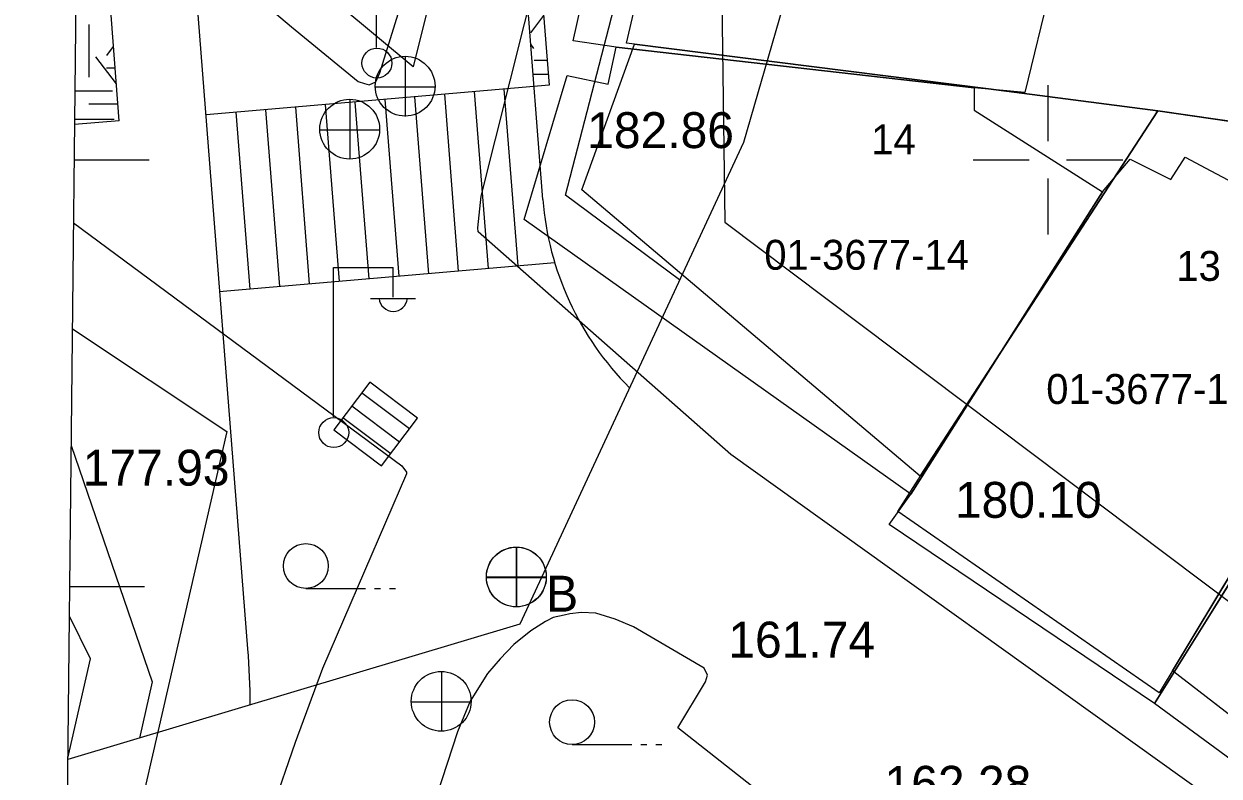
# Model space of a CAD drawing. Extents: x 419677 to 421689, y 4450851 to 4452923.
# Drawn here: x 420165.77 to 420205.72, y 4451679.4 to 4451704.55 of the extents above; entities that cross this region are included whole.
import ezdxf

# ---------------------------------------------------------------- set-up
doc = ezdxf.new("R2010")
doc.units = 0
for name, color, linetype in [('AA_HH', 7, 'Continuous'), ('Level 10', 7, 'Continuous'), ('Level 29', 7, 'Continuous'), ('Level 41', 7, 'Continuous'), ('Level 62', 7, 'Continuous'), ('Level 9', 7, 'Continuous'), ('MULKIYET SINIRI', 7, 'Continuous'), ('PARSEL KODU', 7, 'Continuous'), ('PARSEL NUMARASI', 7, 'Continuous')]:
    doc.layers.add(name, color=color, linetype=linetype)

msp = doc.modelspace()

# ---------------------------------------------------------------- linework, layer by layer
at = {"layer": 'AA_HH'}
for p, q in [((420177.558, 4451703.761), (420177.558, 4451708.761)), ((420178.526, 4451701.456), (420178.526, 4451703.456)), ((420200, 4451702.5), (420200, 4451700.625)), ((420177.506, 4451702.446), (420179.506, 4451702.446)), ((420176.676, 4451700.019), (420176.676, 4451702.019)), ((420175.656, 4451701.009), (420177.656, 4451701.009)), ((420167.452, 4451700), (420169.952, 4451700)), ((420197.5, 4451700), (420199.375, 4451700)), ((420200, 4451700), (420200, 4451700)), ((420200.625, 4451700), (420202.5, 4451700)), ((420200, 4451699.375), (420200, 4451697.5)), ((420176.116, 4451691.406), (420176.116, 4451696.406)), ((420176.116, 4451696.406), (420178.116, 4451696.406)), ((420178.116, 4451695.406), (420178.116, 4451696.406)), ((420177.356, 4451695.366), (420178.856, 4451695.366)), ((420177.331, 4451692.57), (420176.128, 4451690.973)), ((420177.331, 4451692.57), (420176.128, 4451690.973)), ((420178.929, 4451691.367), (420177.331, 4451692.57)), ((420178.929, 4451691.367), (420177.331, 4451692.57)), ((420178.656, 4451691.006), (420177.059, 4451692.209)), ((420178.327, 4451690.568), (420176.73, 4451691.772)), ((420178.029, 4451690.173), (420176.431, 4451691.376)), ((420177.725, 4451689.77), (420178.929, 4451691.367)), ((420177.725, 4451689.77), (420178.929, 4451691.367)), ((420176.128, 4451690.973), (420177.725, 4451689.77)), ((420176.128, 4451690.973), (420177.725, 4451689.77)), ((420182.227, 4451687.058), (420182.227, 4451685.058)), ((420182.247, 4451685.048), (420182.247, 4451687.048)), ((420167.301, 4451685.734), (420169.801, 4451685.734)), ((420181.227, 4451686.058), (420183.227, 4451686.058)), ((420181.227, 4451686.038), (420183.227, 4451686.038)), ((420175.192, 4451685.673), (420177.192, 4451685.673)), ((420177.492, 4451685.673), (420177.692, 4451685.673)), ((420177.992, 4451685.673), (420178.192, 4451685.673)), ((420179.734, 4451680.891), (420179.734, 4451682.891)), ((420178.714, 4451681.881), (420180.714, 4451681.881)), ((420184.092, 4451680.453), (420186.092, 4451680.453)), ((420186.392, 4451680.453), (420186.592, 4451680.453)), ((420186.892, 4451680.453), (420187.092, 4451680.453))]:
    msp.add_line(p, q, dxfattribs=at)
for points in [[(420173.096, 4452234.536), (420705.284, 4452228.915), (420698.004, 4451534.891), (420165.768, 4451540.511)], [(420186.772, 4451715.759), (420201.803, 4451712.828), (420199.227, 4451702.251), (420197.536, 4451702.408), (420185.563, 4451703.769), (420184.128, 4451703.977)], [(420201.83, 4451698.93), (420195.413, 4451688.829), (420182.488, 4451698.005), (420183.934, 4451702.821), (420185.304, 4451702.537), (420185.563, 4451703.769), (420197.536, 4451702.408), (420197.53, 4451701.66)]]:
    msp.add_lwpolyline(points, close=True, dxfattribs=at)
for points in [[(420205.231, 4451678.808), (420189.403, 4451690.152), (420180.955, 4451697.594), (420180.94, 4451697.734), (420181.056, 4451698.786), (420189.258, 4451731.419), (420195.869, 4451753.74), (420195.954, 4451753.896), (420205.986, 4451750.432)], [(420167.563, 4451710.502), (420174.714, 4451704.452), (420176.942, 4451702.622), (420177.154, 4451702.552), (420177.307, 4451702.513), (420177.531, 4451702.61), (420177.67, 4451702.914), (420179.044, 4451707.373), (420181.01, 4451714.089), (420183.706, 4451723.343), (420185.677, 4451731.936)], [(420205.292, 4451684.595), (420203.567, 4451681.829), (420194.689, 4451687.81), (420195.413, 4451688.829), (420201.83, 4451698.93), (420202.754, 4451700.021), (420204.11, 4451699.344), (420204.589, 4451700.095), (420205.451, 4451699.638)], [(420205.451, 4451699.638), (420207.724, 4451698.43), (420208.177, 4451699.005), (420211.612, 4451696.897), (420210.095, 4451695.196), (420211.324, 4451694.267), (420205.292, 4451684.595)], [(420167.43, 4451697.892), (420178.405, 4451689.767), (420178.555, 4451689.564), (420178.553, 4451689.508), (420175.752, 4451682.991), (420174.833, 4451680.524)], [(420167.392, 4451694.355), (420172.554, 4451690.923), (420168.802, 4451674.621), (420167.187, 4451674.891)], [(420205.292, 4451684.595), (420206.464, 4451686.474), (420211.324, 4451694.267), (420211.324, 4451694.267), (420215.058, 4451691.823), (420214.326, 4451690.662), (420217.149, 4451688.804), (420216.575, 4451687.119), (420214.36, 4451683.883), (420209.81, 4451677.234), (420205.25, 4451680.59)], [(420205.292, 4451684.595), (420206.464, 4451686.474), (420207.488, 4451685.766), (420208.811, 4451687.421), (420214.36, 4451683.883), (420209.81, 4451677.234), (420205.25, 4451680.59)], [(420190.672, 4451678.615), (420187.634, 4451681.016), (420188.559, 4451682.552), (420188.619, 4451682.769), (420188.508, 4451683.008), (420186.148, 4451684.387), (420185.538, 4451684.647), (420184.888, 4451684.848), (420184.403, 4451684.869), (420184.023, 4451684.821), (420183.834, 4451684.777), (420183.457, 4451684.705), (420183.209, 4451684.566), (420182.71, 4451684.256), (420182.148, 4451683.794), (420181.689, 4451683.318), (420181.271, 4451682.826), (420180.686, 4451681.907), (420180.263, 4451680.878), (420179.227, 4451677.705), (420176.598, 4451666.97), (420175.251, 4451660.215)], [(420205.25, 4451680.59), (420203.567, 4451681.829), (420205.292, 4451684.595)], [(420205.25, 4451680.59), (420203.567, 4451681.829), (420205.292, 4451684.595)], [(420174.833, 4451680.524), (420174.07, 4451678.292), (420169.844, 4451660.394), (420167.039, 4451650.083)]]:
    msp.add_lwpolyline(points, dxfattribs=at)
for centre, radius in [((420177.569, 4451703.237), 0.5), ((420178.511, 4451702.464), 1), ((420176.66, 4451701.027), 1), ((420176.126, 4451690.882), 0.5), ((420175.192, 4451686.423), 0.75), ((420182.227, 4451686.058), 1), ((420182.232, 4451686.056), 1), ((420179.719, 4451681.899), 1), ((420184.092, 4451681.203), 0.75)]:
    msp.add_circle(centre, radius, dxfattribs=at)
msp.add_arc((420178.116, 4451695.41), 0.474, 184.8384, 355.1464, dxfattribs=at)
at = {"layer": 'Level 10'}
for points in [[(420197.813, 4451779.608), (420178.779, 4451703.108), (420167.583, 4451712.437)], [(420200.153, 4451751.092), (420189.023, 4451711.149), (420189.201, 4451697.919), (420208.558, 4451683.355)], [(420167.241, 4451680.004), (420167.999, 4451683.324), (420167.291, 4451684.745)]]:
    msp.add_lwpolyline(points, dxfattribs=at)
at = {"layer": 'Level 29'}
for points in [[(420187.687, 4451695.992), (420183.878, 4451698.822), (420197.587, 4451751.813)], [(420167.351, 4451690.455), (420170.056, 4451682.555), (420169.631, 4451680.672)]]:
    msp.add_lwpolyline(points, dxfattribs=at)
at = {"layer": 'Level 41'}
for p, q in [((420167.936, 4451704.527), (420167.936, 4451702.76)), ((420182.711, 4451704.25), (420183.146, 4451704.823)), ((420168.538, 4451703.489), (420168.764, 4451703.787)), ((420182.818, 4451703.724), (420182.71, 4451703.867)), ((420168.858, 4451702.541), (420168.174, 4451703.442)), ((420182.821, 4451703.331), (420183.263, 4451703.331)), ((420168.533, 4451703.083), (420168.817, 4451703.083)), ((420182.788, 4451702.861), (420183.299, 4451702.861)), ((420167.476, 4451702.311), (420168.731, 4451702.311)), ((420167.936, 4451701.876), (420168.908, 4451701.876)), ((420167.466, 4451701.365), (420168.784, 4451701.365))]:
    msp.add_line(p, q, dxfattribs=at)
at = {"layer": 'Level 62'}
for p, q in [((420173.257, 4451683.65), (420170.259, 4451722.008)), ((420183.115, 4451698.675), (420181.35, 4451721.264)), ((420182.409, 4451714.222), (420183.328, 4451702.497)), ((420182.409, 4451714.222), (420183.328, 4451702.497)), ((420182.409, 4451714.222), (420183.328, 4451702.497)), ((420168.951, 4451701.304), (420168.22, 4451711.033)), ((420183.328, 4451702.497), (420171.856, 4451701.503)), ((420183.328, 4451702.497), (420171.856, 4451701.503)), ((420183.328, 4451702.497), (420171.856, 4451701.503)), ((420179.304, 4451696.196), (420178.838, 4451702.108)), ((420179.304, 4451696.196), (420178.838, 4451702.108)), ((420179.304, 4451696.196), (420178.838, 4451702.108)), ((420180.3, 4451696.283), (420179.835, 4451702.194)), ((420180.3, 4451696.283), (420179.835, 4451702.194)), ((420180.3, 4451696.283), (420179.835, 4451702.194)), ((420181.297, 4451696.369), (420180.831, 4451702.281)), ((420181.297, 4451696.369), (420180.831, 4451702.281)), ((420181.297, 4451696.369), (420180.831, 4451702.281)), ((420182.293, 4451696.455), (420181.827, 4451702.367)), ((420182.293, 4451696.455), (420181.827, 4451702.367)), ((420182.293, 4451696.455), (420181.827, 4451702.367)), ((420175.318, 4451695.851), (420174.853, 4451701.763)), ((420175.318, 4451695.851), (420174.853, 4451701.763)), ((420175.318, 4451695.851), (420174.853, 4451701.763)), ((420176.315, 4451695.937), (420175.849, 4451701.849)), ((420176.315, 4451695.937), (420175.849, 4451701.849)), ((420176.315, 4451695.937), (420175.849, 4451701.849)), ((420177.311, 4451696.023), (420176.846, 4451701.935)), ((420177.311, 4451696.023), (420176.846, 4451701.935)), ((420177.311, 4451696.023), (420176.846, 4451701.935)), ((420178.308, 4451696.11), (420177.842, 4451702.022)), ((420178.308, 4451696.11), (420177.842, 4451702.022)), ((420178.308, 4451696.11), (420177.842, 4451702.022)), ((420173.327, 4451695.678), (420172.861, 4451701.59)), ((420173.327, 4451695.678), (420172.861, 4451701.59)), ((420173.327, 4451695.678), (420172.861, 4451701.59)), ((420174.322, 4451695.764), (420173.856, 4451701.676)), ((420174.322, 4451695.764), (420173.856, 4451701.676)), ((420174.322, 4451695.764), (420173.856, 4451701.676)), ((420183.513, 4451696.561), (420172.298, 4451695.589)), ((420183.513, 4451696.561), (420172.298, 4451695.589)), ((420183.513, 4451696.561), (420172.298, 4451695.589))]:
    msp.add_line(p, q, dxfattribs=at)
msp.add_lwpolyline([(420168.951, 4451701.304), (420167.464, 4451701.182)], dxfattribs=at)
for centre, radius, start, end in [((420193.085, 4451699.455), 10, 184.4737, 224.9968), ((420193.085, 4451699.455), 10, 184.4737, 224.9968), ((420193.085, 4451699.455), 10, 184.4737, 224.9968), ((420148.333, 4451681.702), 25, 0.1817, 4.4702), ((420148.333, 4451681.702), 25, 0.1817, 4.4702), ((420148.333, 4451681.702), 25, 0.1817, 4.4702)]:
    msp.add_arc(centre, radius, start, end, dxfattribs=at)
at = {"layer": 'Level 9'}
msp.add_lwpolyline([(420204.042, 4451749.691), (420189.819, 4451700.585), (420182.345, 4451684.48), (420167.24, 4451679.956)], dxfattribs=at)
at = {"layer": 'MULKIYET SINIRI'}
for points in [[(420207.685, 4451701.055), (420203.67, 4451701.64), (420198.01, 4451702.37), (420186.182, 4451703.866), (420185.91, 4451703.9), (420188.6, 4451715.41), (420200.536, 4451713.234), (420204.51, 4451712.51), (420207.685, 4451711.906)], [(420208.418, 4451700.948), (420203.67, 4451701.64), (420198.01, 4451702.37), (420186.182, 4451703.866), (420185.91, 4451703.9), (420188.6, 4451715.41), (420200.536, 4451713.234), (420204.51, 4451712.51), (420208.418, 4451711.767)], [(420207.685, 4451688.766), (420203.72, 4451682.182), (420194.98, 4451688.24), (420195.671, 4451689.329), (420195.734, 4451689.428), (420203.67, 4451701.64), (420207.685, 4451701.055)], [(420208.418, 4451689.983), (420203.72, 4451682.182), (420194.98, 4451688.24), (420195.671, 4451689.329), (420195.734, 4451689.428), (420203.67, 4451701.64), (420208.418, 4451700.948)], [(420208.418, 4451679.631), (420204.164, 4451682.918), (420208.418, 4451689.983)], [(420207.685, 4451680.197), (420204.164, 4451682.918), (420207.685, 4451688.766)]]:
    msp.add_lwpolyline(points, dxfattribs=at)
msp.add_lwpolyline([(420184.416, 4451698.996), (420186.182, 4451703.866), (420198.01, 4451702.37), (420203.67, 4451701.64), (420195.734, 4451689.428)], close=True, dxfattribs=at)
msp.add_lwpolyline([(420184.416, 4451698.996), (420186.182, 4451703.866), (420198.01, 4451702.37), (420203.67, 4451701.64), (420195.734, 4451689.428)], close=True, dxfattribs=at)

# ---------------------------------------------------------------- texts
at = {"layer": 'AA_HH'}
for s, p in [('182.86 ', (420184.598, 4451700.394)), ('177.93 ', (420167.734, 4451689.11)), ('B', (420183.227, 4451684.897))]:
    msp.add_text(s, height=1.2, dxfattribs=at).set_placement(p)
for s, rotation, p in [('180.10 ', 359.9979, (420196.891, 4451688.034)), ('161.74 ', 359.9971, (420189.316, 4451683.362)), ('162.28 ', 359.999, (420194.537, 4451678.541))]:
    msp.add_text(s, height=1.2, rotation=rotation, dxfattribs=at).set_placement(p)
at = {"layer": 'PARSEL KODU'}
for s, p in [('01-3677-14', (420190.519, 4451696.327)), ('01-3677-14', (420190.519, 4451696.327)), ('01-3677-13', (420199.944, 4451691.84))]:
    msp.add_text(s, height=1, dxfattribs=at).set_placement(p)
at = {"layer": 'PARSEL NUMARASI'}
for s, p in [('14', (420194.094, 4451700.184)), ('14', (420194.094, 4451700.184)), ('13', (420204.294, 4451695.956)), ('13', (420204.294, 4451695.956))]:
    msp.add_text(s, height=1, dxfattribs=at).set_placement(p)

doc.saveas('drawing.dxf')
